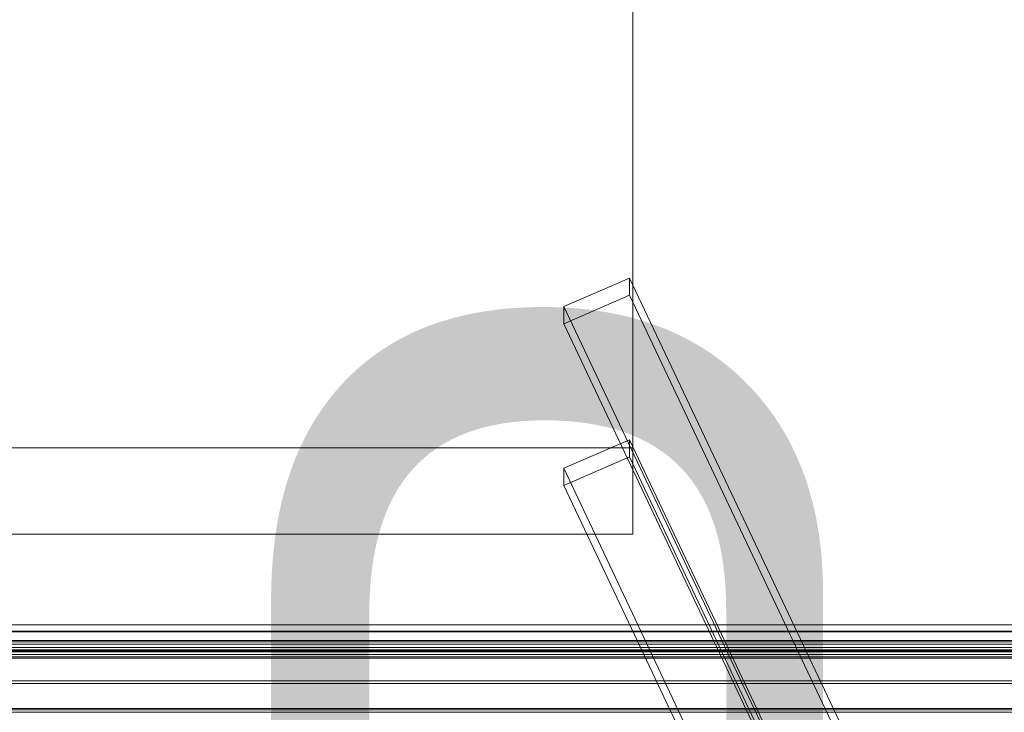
# Model space of a CAD drawing. Header units: millimetres. Extents: x -2233 to 65662, y -50530 to 6847.
# Tile 286 of 656: x 130 to 403, y -32570 to -32379. Entities that reach past the tile are written whole.
import ezdxf

# ---------------------------------------------------------------- set-up
doc = ezdxf.new("R2010")
doc.units = ezdxf.units.MM
for name, color, linetype, lineweight in [('COTAS_P', 1, 'Continuous', 0), ('frontal_C02', 7, 'Continuous', 0), ('frontal_C03', 7, 'Continuous', 0)]:
    doc.layers.add(name, color=color, linetype=linetype, lineweight=lineweight)
doc.dimstyles.new('R19_100', dxfattribs={"dimtxt": 250, "dimasz": 150, "dimexe": 150, "dimexo": 80, "dimgap": 100, "dimtad": 1, "dimtih": 1, "dimtoh": 1, "dimdsep": 46, "dimcen": 0.09, "dimadec": 0, "dimazin": 0, "dimtfac": 1, "dimtdec": 4, "dimtofl": 0, "dimtmove": 0, "dimatfit": 3, "dimfxl": 1, "dimtolj": 1, "dimtzin": 0, "dimarcsym": 0})

# ---------------------------------------------------------------- blocks, each defined once
blk = doc.blocks.new('DIM_R32_40')
at = {"layer": 'COTAS_P'}
for p, q in [((-150, -32200), (550, -32200)), ((550, -32200), (505, -32350)), ((550, -34800), (550, -32200)), ((550, -32200), (595, -32350)), ((550, -34800), (505, -34650)), ((550, -34800), (595, -34650)), ((-150, -34800), (550, -34800))]:
    blk.add_line(p, q, dxfattribs=at)
blk.add_text('2600 P', height=250, rotation=90, dxfattribs=at).set_placement((450, -33500))

msp = doc.modelspace()

# ---------------------------------------------------------------- linework, layer by layer
at = {"layer": 'frontal_C02'}
for p, q in [((300, -32330.096), (300, -32497.005)), ((300, -32520.869), (300, -32353.96)), ((280.886, -32457.913), (299.114, -32450.056)), ((299.114, -32450.056), (299.114, -32454.825)), ((299.114, -32450.056), (439.114, -32745.966)), ((299.114, -32454.825), (280.886, -32462.682)), ((439.114, -32750.735), (299.114, -32454.825)), ((280.886, -32462.682), (280.886, -32457.913)), ((420.886, -32753.824), (280.886, -32457.913)), ((420.886, -32758.593), (280.886, -32462.682)), ((280.886, -32502.621), (299.114, -32494.763)), ((299.114, -32494.763), (299.114, -32499.532)), ((299.114, -32494.763), (439.114, -32790.674)), ((300, -32497.005), (-300, -32497.005)), ((300, -32520.869), (300, -32497.005)), ((299.114, -32499.532), (280.886, -32507.39)), ((439.114, -32795.443), (299.114, -32499.532)), ((280.886, -32507.39), (280.886, -32502.621)), ((420.886, -32798.531), (280.886, -32502.621)), ((420.886, -32803.3), (280.886, -32507.39)), ((-300, -32520.869), (300, -32520.869))]:
    msp.add_line(p, q, dxfattribs=at)
at = {"layer": 'frontal_C03'}
for p, q in [((1250, -32546.002), (-1250, -32546.002)), ((1250, -32547.682), (-1250, -32547.682)), ((1250, -32547.935), (-1250, -32547.935)), ((1250, -32550.258), (-1250, -32550.258)), ((1250, -32550.644), (-1250, -32550.644)), ((1250, -32551.31), (-1250, -32551.31)), ((-1250, -32552.243), (1250, -32552.243)), ((1250, -32552.91), (-1250, -32552.91)), ((1250, -32553.184), (-1250, -32553.184)), ((1250, -32553.405), (-1250, -32553.405)), ((1250, -32554.117), (-1250, -32554.117)), ((1250, -32554.783), (-1250, -32554.783)), ((1250, -32555.169), (-1250, -32555.169)), ((1250, -32561.484), (-1250, -32561.484)), ((1250, -32562.203), (-1250, -32562.203)), ((1250, -32569.092), (-1250, -32569.092)), ((1250, -32569.478), (-1250, -32569.478)), ((1250, -32570.144), (-1250, -32570.144))]:
    msp.add_line(p, q, dxfattribs=at)

# ---------------------------------------------------------------- dimensions: what is measured, and where the dimension line sits
at = {"layer": 'COTAS_P'}
dim = msp.add_aligned_dim(p1=(-150, -34800), p2=(-150, -32200), distance=-700, text='<> P', dimstyle='R19_100', dxfattribs=at)
dim.commit()
dim.dimension.update_dxf_attribs({"geometry": 'DIM_R32_40', "text_midpoint": (550, -33500)})

doc.saveas('drawing.dxf')
